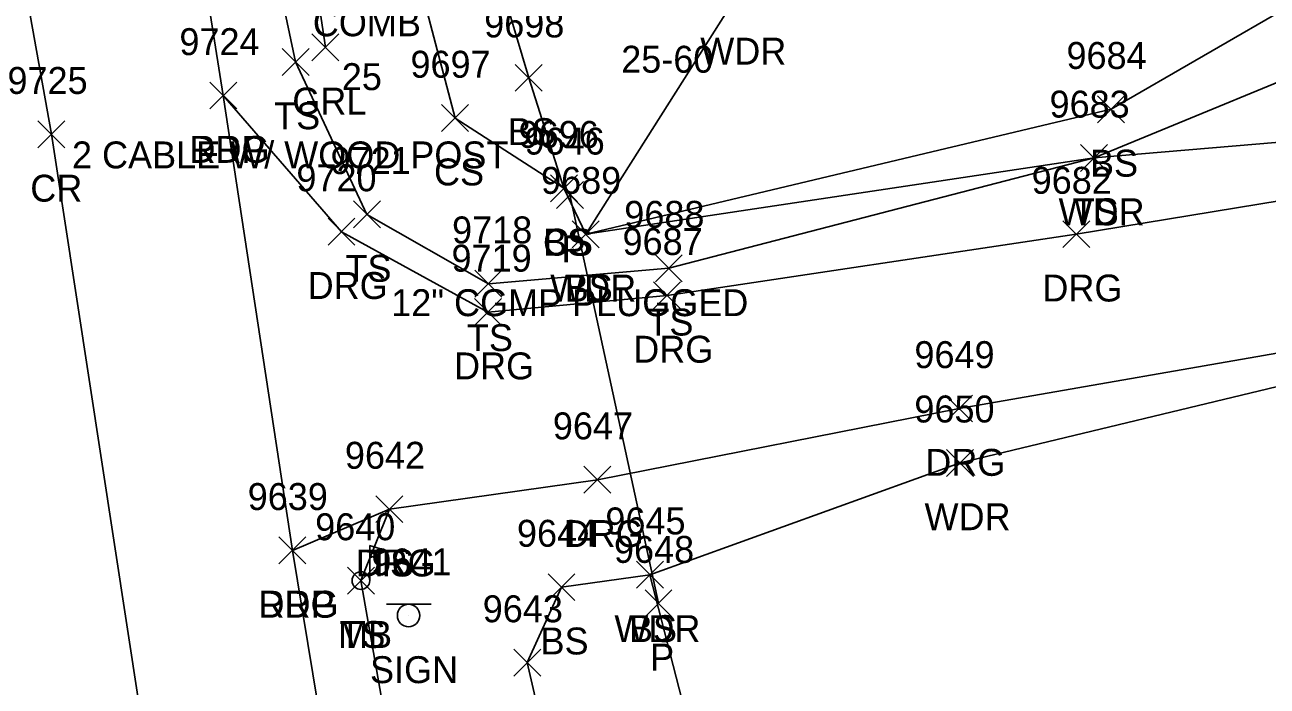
# Model space of a CAD drawing. Extents: x 1439173 to 1457902, y 641926 to 659889.
# Drawn here: x 1448206.5 to 1448298.7, y 646843 to 646892.1 of the extents above; entities that cross this region are included whole.
import ezdxf

# ---------------------------------------------------------------- set-up
doc = ezdxf.new("R2010")
doc.units = 0
for name, color, linetype in [('D_A', 7, 'Continuous'), ('D_C', 7, 'Continuous'), ('D_I', 7, 'Continuous'), ('D_TIC', 7, 'Continuous'), ('DCP', 7, 'Continuous'), ('L_A', 7, 'Continuous'), ('L_I', 7, 'Continuous'), ('L_TIC', 7, 'Continuous'), ('LAWA', 7, 'Continuous'), ('LELB', 7, 'Continuous'), ('LMB', 7, 'Continuous'), ('P_A', 7, 'Continuous'), ('P_I', 7, 'Continuous'), ('P_TIC', 7, 'Continuous'), ('PET', 7, 'Continuous'), ('PRC', 7, 'Continuous'), ('R_A', 7, 'Continuous'), ('R_C', 7, 'Continuous'), ('R_I', 7, 'Continuous'), ('R_TIC', 7, 'Continuous'), ('RDG', 7, 'Continuous'), ('RGR', 7, 'Continuous'), ('S_A', 7, 'Continuous'), ('S_I', 7, 'Continuous'), ('SSGN', 7, 'Continuous'), ('U_A', 7, 'Continuous'), ('U_C', 7, 'Continuous')]:
    doc.layers.add(name, color=color, linetype=linetype)

msp = doc.modelspace()

# ---------------------------------------------------------------- linework, layer by layer
at = {"layer": 'D_TIC'}
for points in [[(1448245.945, 646878.437), (1448247.945, 646880.437)], [(1448247.945, 646878.437), (1448245.945, 646880.437)], [(1448252.522, 646848.114), (1448254.522, 646850.114)], [(1448254.522, 646848.114), (1448252.522, 646850.114)]]:
    msp.add_lwpolyline(points, dxfattribs=at)
at = {"layer": 'DCP'}
msp.add_lwpolyline([(1448246.945, 646879.437), (1448253.522, 646849.114)], dxfattribs=at)
at = {"layer": 'L_TIC'}
for points in [[(1448225.58, 646888.32), (1448227.58, 646890.32)], [(1448227.58, 646888.32), (1448225.58, 646890.32)], [(1448242.889, 646887.139), (1448244.889, 646889.139)], [(1448244.889, 646887.139), (1448242.889, 646889.139)], [(1448286.113, 646884.798), (1448288.113, 646886.798)], [(1448288.113, 646884.798), (1448286.113, 646886.798)], [(1448237.417, 646884.147), (1448239.417, 646886.147)], [(1448239.417, 646884.147), (1448237.417, 646886.147)], [(1448284.856, 646881.185), (1448286.856, 646883.185)], [(1448286.856, 646881.185), (1448284.856, 646883.185)], [(1448284.856, 646881.185), (1448286.856, 646883.185)], [(1448286.856, 646881.185), (1448284.856, 646883.185)], [(1448245.501, 646878.932), (1448247.501, 646880.932)], [(1448247.501, 646878.932), (1448245.501, 646880.932)], [(1448245.501, 646878.932), (1448247.501, 646880.932)], [(1448247.501, 646878.932), (1448245.501, 646880.932)], [(1448230.872, 646876.99), (1448232.872, 646878.99)], [(1448232.872, 646876.99), (1448230.872, 646878.99)], [(1448247.119, 646875.522), (1448249.119, 646877.522)], [(1448249.119, 646875.522), (1448247.119, 646877.522)], [(1448247.119, 646875.522), (1448249.119, 646877.522)], [(1448249.119, 646875.522), (1448247.119, 646877.522)], [(1448253.287, 646872.998), (1448255.287, 646874.998)], [(1448255.287, 646872.998), (1448253.287, 646874.998)], [(1448239.889, 646871.841), (1448241.889, 646873.841)], [(1448241.889, 646871.841), (1448239.889, 646873.841)], [(1448274.908, 646858.541), (1448276.908, 646860.541)], [(1448276.908, 646858.541), (1448274.908, 646860.541)], [(1448232.549, 646855.105), (1448234.549, 646857.105)], [(1448234.549, 646855.105), (1448232.549, 646857.105)], [(1448230.427, 646849.795), (1448232.427, 646851.795)], [(1448232.427, 646849.795), (1448230.427, 646851.795)], [(1448251.885, 646850.23), (1448253.885, 646852.23)], [(1448253.885, 646850.23), (1448251.885, 646852.23)], [(1448251.885, 646850.23), (1448253.885, 646852.23)], [(1448253.885, 646850.23), (1448251.885, 646852.23)], [(1448245.321, 646849.312), (1448247.321, 646851.312)], [(1448247.321, 646849.312), (1448245.321, 646851.312)], [(1448242.78, 646843.704), (1448244.78, 646845.704)], [(1448244.78, 646843.704), (1448242.78, 646845.704)]]:
    msp.add_lwpolyline(points, dxfattribs=at)
at = {"layer": 'LAWA'}
for points in [[(1448338.973, 646888.942), (1448326.808, 646888.075), (1448309.86, 646884.219), (1448285.856, 646882.185), (1448248.119, 646876.522), (1448259.259, 646894.117), (1448268.61, 646904.474), (1448268.855, 646905.965), (1448280.666, 646916.906), (1448280.029, 646920.173), (1448272.139, 646922.959), (1448257.889, 646932.267), (1448266.259, 646942.507), (1448268.248, 646956.53), (1448252.74, 646964.453), (1448244.408, 646980.334)], [(1448339.889, 646844.924), (1448320.73, 646824.251), (1448303.838, 646805.926), (1448275.098, 646785.752), (1448268.135, 646799.619), (1448262.628, 646813.323), (1448252.885, 646851.23), (1448275.908, 646859.541), (1448302.673, 646865.979), (1448312.292, 646860.749), (1448323.498, 646861.839), (1448339.596, 646861.16)]]:
    msp.add_lwpolyline(points, dxfattribs=at)
at = {"layer": 'LELB'}
for points in [[(1448318.717, 646901.594), (1448306.778, 646890.812), (1448285.856, 646882.185), (1448254.287, 646873.998), (1448240.889, 646872.841), (1448231.872, 646877.99), (1448226.58, 646889.32), (1448218.833, 646925.914), (1448215.405, 646953.324), (1448215.773, 646983.838), (1448212.601, 647008.105), (1448207.651, 647036.989), (1448200.195, 647061.384), (1448194.238, 647087.528), (1448187.462, 647126.051), (1448180.202, 647177.734), (1448176.027, 647211.443), (1448169.675, 647241.347), (1448170.262, 647265.12), (1448159.723, 647304.877), (1448154.046, 647351.774), (1448157.704, 647368.856)], [(1448318.717, 646901.594), (1448307.675, 646897.719), (1448287.113, 646885.798), (1448248.119, 646876.522), (1448246.501, 646879.932), (1448243.889, 646888.139), (1448240.928, 646898.123), (1448241.379, 646900.742), (1448234.713, 646903.875), (1448232.117, 646906.84), (1448229.996, 646910.603), (1448232.342, 646912.213), (1448233.44, 646911.412), (1448234.403, 646912.571)], [(1448246.501, 646879.932), (1448238.417, 646885.147), (1448234.147, 646901.422)], [(1448286.405, 646757.981), (1448261.922, 646771.351), (1448250.644, 646783.707), (1448243.162, 646806.06), (1448237.287, 646817.459), (1448231.427, 646850.795), (1448233.549, 646856.105)], [(1448286.405, 646757.981), (1448265.062, 646776.594), (1448255.414, 646790.675), (1448250.974, 646813.483), (1448243.78, 646844.704), (1448246.321, 646850.312), (1448252.885, 646851.23)]]:
    msp.add_lwpolyline(points, dxfattribs=at)
at = {"layer": 'LMB'}
for p, q in [((1448232.077, 646853.396), (1448233.37, 646853.014)), ((1448232.083, 646850.804), (1448232.081, 646853.398)), ((1448232.081, 646852.497), (1448233.364, 646853.005)), ((1448231.427, 646850.795), (1448231.427, 646850.795))]:
    msp.add_line(p, q, dxfattribs=at)
msp.add_circle((1448231.427, 646850.795), 0.656, dxfattribs=at)
at = {"layer": 'P_TIC'}
for points in [[(1448220.216, 646885.824), (1448222.216, 646887.824)], [(1448222.216, 646885.824), (1448220.216, 646887.824)], [(1448207.454, 646882.941), (1448209.454, 646884.941)], [(1448209.454, 646882.941), (1448207.454, 646884.941)], [(1448225.341, 646852.04), (1448227.341, 646854.04)], [(1448227.341, 646852.04), (1448225.341, 646854.04)]]:
    msp.add_lwpolyline(points, dxfattribs=at)
at = {"layer": 'PET'}
msp.add_lwpolyline([(1448276.965, 646543.222), (1448270.535, 646579.933), (1448265.586, 646610.134), (1448260.88, 646638.634), (1448255.407, 646671.169), (1448248.657, 646713.731), (1448243.758, 646743.975), (1448235.036, 646800.319), (1448226.341, 646853.04), (1448221.216, 646886.824), (1448214.613, 646928.358), (1448210.311, 646953.974), (1448206.09, 646983.016)], dxfattribs=at)
at = {"layer": 'PRC'}
msp.add_lwpolyline([(1448260.652, 646552.872), (1448253.951, 646593.271), (1448247.212, 646633.902), (1448241.987, 646670.298), (1448235.28, 646711.831), (1448227.364, 646761.049), (1448221.476, 646799.145), (1448208.454, 646883.941), (1448200.394, 646928.86), (1448192.527, 646980.529), (1448184.462, 647032.209), (1448180.053, 647061.282), (1448176.234, 647087.303), (1448169.958, 647123.713), (1448163.114, 647173.916), (1448157.066, 647210.637), (1448152.127, 647238.937), (1448147.956, 647264.251), (1448141.658, 647302.844), (1448134.079, 647349.958), (1448129.971, 647374.996), (1448122.132, 647423.968), (1448115.843, 647462.156), (1448107.035, 647514.443)], dxfattribs=at)
at = {"layer": 'R_TIC'}
for points in [[(1448227.794, 646889.411), (1448229.794, 646891.411)], [(1448229.794, 646889.411), (1448227.794, 646891.411)], [(1448220.216, 646885.824), (1448222.216, 646887.824)], [(1448222.216, 646885.824), (1448220.216, 646887.824)], [(1448228.987, 646875.712), (1448230.987, 646877.712)], [(1448230.987, 646875.712), (1448228.987, 646877.712)], [(1448283.53, 646875.526), (1448285.53, 646877.526)], [(1448285.53, 646875.526), (1448283.53, 646877.526)], [(1448253.157, 646870.981), (1448255.157, 646872.981)], [(1448255.157, 646870.981), (1448253.157, 646872.981)], [(1448239.856, 646869.743), (1448241.856, 646871.743)], [(1448241.856, 646869.743), (1448239.856, 646871.743)], [(1448274.834, 646862.58), (1448276.834, 646864.58)], [(1448276.834, 646862.58), (1448274.834, 646864.58)], [(1448247.986, 646857.289), (1448249.986, 646859.289)], [(1448249.986, 646857.289), (1448247.986, 646859.289)], [(1448232.549, 646855.105), (1448234.549, 646857.105)], [(1448234.549, 646855.105), (1448232.549, 646857.105)], [(1448225.341, 646852.04), (1448227.341, 646854.04)], [(1448227.341, 646852.04), (1448225.341, 646854.04)]]:
    msp.add_lwpolyline(points, dxfattribs=at)
at = {"layer": 'RDG'}
for points in [[(1448339.55, 646886.11), (1448309.988, 646880.722), (1448284.53, 646876.526), (1448254.157, 646871.981), (1448240.856, 646870.743), (1448229.987, 646876.712), (1448221.216, 646886.824)], [(1448226.341, 646853.04), (1448233.549, 646856.105), (1448248.986, 646858.289), (1448275.834, 646863.58), (1448302.826, 646868.295), (1448322.094, 646872.166), (1448338.92, 646874.649)]]:
    msp.add_lwpolyline(points, dxfattribs=at)
at = {"layer": 'RGR'}
msp.add_lwpolyline([(1448224.688, 646917.611), (1448228.794, 646890.411)], dxfattribs=at)
at = {"layer": 'SSGN'}
for p, q in [((1448233.323, 646849.037), (1448236.656, 646849.037)), ((1448234.97, 646848.203), (1448234.97, 646848.203))]:
    msp.add_line(p, q, dxfattribs=at)
msp.add_circle((1448234.97, 646848.203), 0.833, dxfattribs=at)

# ---------------------------------------------------------------- texts
at = {"layer": 'D_A'}
for p in [(1448246.323, 646874.437), (1448252.9, 646844.114)]:
    msp.add_text('P', height=2, dxfattribs=at).set_placement(p)
at = {"layer": 'D_C'}
msp.add_text('12" CGMP PLUGGED', height=2, dxfattribs=at).set_placement((1448233.677, 646870.437))
at = {"layer": 'D_I'}
for s, p in [('9646', (1448243.583, 646882.437)), ('9648', (1448250.215, 646852.114))]:
    msp.add_text(s, height=2, dxfattribs=at).set_placement(p)
at = {"layer": 'L_A'}
for s, p in [('WDR', (1448256.622, 646889.117)), ('TS', (1448224.99, 646884.32)), ('BS', (1448242.33, 646883.139)), ('CS', (1448236.857, 646880.147)), ('BS', (1448285.554, 646880.798)), ('WDR', (1448283.218, 646877.185)), ('TS', (1448284.265, 646877.185)), ('CS', (1448244.942, 646874.932)), ('BS', (1448244.942, 646874.932)), ('TS', (1448230.282, 646872.99)), ('WDR', (1448245.481, 646871.522)), ('BS', (1448246.56, 646871.522)), ('TS', (1448252.696, 646868.998)), ('TS', (1448239.298, 646867.841)), ('WDR', (1448273.27, 646854.541)), ('TS', (1448231.959, 646851.105)), ('WDR', (1448250.247, 646846.23)), ('BS', (1448251.326, 646846.23)), ('TS', (1448229.836, 646845.795)), ('MB', (1448229.734, 646845.795)), ('BS', (1448244.762, 646845.312))]:
    msp.add_text(s, height=2, dxfattribs=at).set_placement(p)
at = {"layer": 'L_I'}
for s, p in [('9698', (1448240.582, 646891.139)), ('9684', (1448283.806, 646888.798)), ('9697', (1448235.109, 646888.147)), ('9683', (1448282.549, 646885.185)), ('9683', (1448282.549, 646885.185)), ('9696', (1448243.139, 646882.932)), ('9696', (1448243.139, 646882.932)), ('9721', (1448229.179, 646880.99)), ('9689', (1448244.804, 646879.522)), ('9689', (1448244.804, 646879.522)), ('9688', (1448250.98, 646876.998)), ('9718', (1448238.196, 646875.841)), ('9650', (1448272.514, 646862.541)), ('9642', (1448230.242, 646859.105)), ('9645', (1448249.578, 646854.23)), ('9645', (1448249.578, 646854.23)), ('9640', (1448228.033, 646853.795)), ('9640', (1448228.033, 646853.795)), ('9644', (1448243.014, 646853.312)), ('9643', (1448240.473, 646847.704))]:
    msp.add_text(s, height=2, dxfattribs=at).set_placement(p)
at = {"layer": 'P_A'}
for s, p in [('RDP', (1448218.704, 646881.824)), ('CR', (1448206.887, 646878.941)), ('RDP', (1448223.829, 646848.04))]:
    msp.add_text(s, height=2, dxfattribs=at).set_placement(p)
at = {"layer": 'P_I'}
for s, p in [('9724', (1448217.956, 646889.824)), ('9725', (1448205.194, 646886.941)), ('9639', (1448223.026, 646856.04))]:
    msp.add_text(s, height=2, dxfattribs=at).set_placement(p)
at = {"layer": 'R_A'}
for s, p in [('GRL', (1448226.337, 646885.411)), ('DRG', (1448218.704, 646881.824)), ('DRG', (1448227.475, 646871.712)), ('DRG', (1448282.018, 646871.526)), ('DRG', (1448251.645, 646866.981)), ('DRG', (1448238.345, 646865.743)), ('DRG', (1448273.323, 646858.58)), ('DRG', (1448246.475, 646853.289)), ('DRG', (1448231.038, 646851.105)), ('DRG', (1448223.829, 646848.04))]:
    msp.add_text(s, height=2, dxfattribs=at).set_placement(p)
at = {"layer": 'R_C'}
msp.add_text('2 CABLE W/ WOOD POST', height=2, dxfattribs=at).set_placement((1448209.983, 646881.411))
at = {"layer": 'R_I'}
for s, p in [('9724', (1448217.956, 646889.824)), ('9720', (1448226.641, 646879.712)), ('9682', (1448281.223, 646879.526)), ('9687', (1448250.85, 646874.981)), ('9719', (1448238.156, 646873.743)), ('9649', (1448272.519, 646866.58)), ('9647', (1448245.679, 646861.289)), ('9642', (1448230.242, 646859.105)), ('9639', (1448223.026, 646856.04))]:
    msp.add_text(s, height=2, dxfattribs=at).set_placement(p)
at = {"layer": 'S_A'}
msp.add_text('SIGN', height=2, dxfattribs=at).set_placement((1448232.108, 646843.183))
at = {"layer": 'S_I'}
msp.add_text('9641', height=2, dxfattribs=at).set_placement((1448232.21, 646851.183))
at = {"layer": 'U_A'}
msp.add_text('COMB', height=2, dxfattribs=at).set_placement((1448227.861, 646891.225))
at = {"layer": 'U_C'}
for s, p in [('25-60', (1448250.754, 646888.519)), ('25', (1448230.011, 646887.225))]:
    msp.add_text(s, height=2, dxfattribs=at).set_placement(p)

doc.saveas('drawing.dxf')
